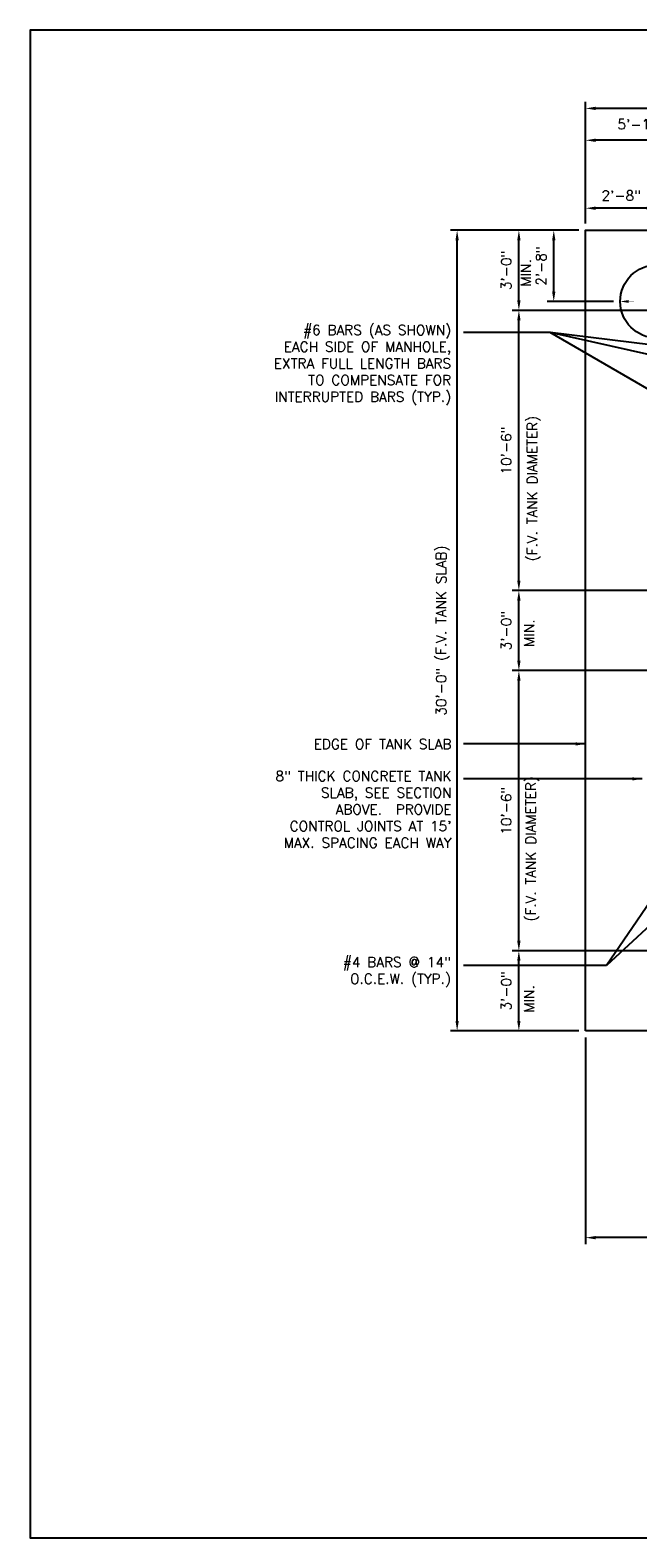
# Model space of a CAD drawing. Extents: x 1529 to 4201, y -422 to 622.
# Tile 345 of 460: x 2963 to 3236, y -422 to 256. Entities that reach past the tile are written whole.
import ezdxf

# ---------------------------------------------------------------- set-up
doc = ezdxf.new("R2010")
doc.units = 0
doc.header["$MEASUREMENT"] = 0
doc.header["$PDSIZE"] = 1
doc.layers.get('DEFPOINTS').update_dxf_attribs({"linetype": 'CONTINUOUS'})
for name, color, linetype in [('DIM', 3, 'CONTINUOUS'), ('FREEZE-OUTLINE-TITLES', 60, 'CONTINUOUS'), ('TANK-SLAB', 6, 'CONTINUOUS'), ('TANK-SLOPE', 3, 'CONTINUOUS'), ('TEXT', 3, 'CONTINUOUS')]:
    doc.layers.add(name, color=color, linetype=linetype)
doc.styles.add('SIMPLEX', font='simplex')
doc.styles.add('TANK-SLAB$0$SIMPLEX', font='simplex')
doc.dimstyles.new('DIM48', dxfattribs={"dimscale": 48, "dimtxt": 0.09375, "dimasz": 0.09375, "dimexe": 0.0625, "dimexo": 0.0625, "dimgap": 0.0625, "dimtad": 1, "dimdec": 4, "dimzin": 3, "dimdsep": 46, "dimlunit": 4, "dimtxsty": 'SIMPLEX', "dimcen": 0, "dimclrd": 3, "dimclre": 3, "dimclrt": 3, "dimadec": 0, "dimazin": 0, "dimtfac": 1, "dimtdec": 4, "dimtofl": 0, "dimtmove": 2, "dimatfit": 3, "dimfxl": 1, "dimfrac": 2, "dimtolj": 1, "dimtzin": 3, "dimarcsym": 0})

# ---------------------------------------------------------------- blocks, each defined once
blk = doc.blocks.new('*D4')
at = {"layer": 'DEFPOINTS', "color": 0, "transparency": 16777216}
for p in [(3212.92, -194.32), (3875.82, -194.32), (3212.92, -287.32)]:
    blk.add_point(p, dxfattribs=at)
at = {"layer": 'DIM', "color": 3, "lineweight": -2, "transparency": 16777216}
for p, q in [((3212.92, -197.32), (3212.92, -290.32)), ((3875.82, -197.32), (3875.82, -290.32)), ((3871.32, -287.32), (3217.42, -287.32))]:
    blk.add_line(p, q, dxfattribs=at)
at = {"layer": 'DIM', "color": 3, "transparency": 16777216}
for points in [[(3217.42, -286.57), (3217.42, -288.07), (3212.92, -287.32)], [(3871.32, -286.57), (3871.32, -288.07), (3875.82, -287.32)]]:
    blk.add_solid(points, dxfattribs=at)
at = {"layer": 'DIM', "color": 3, "transparency": 16777216, "insert": (3544.37, -280.89), "char_height": 4.5, "attachment_point": 5, "style": 'SIMPLEX'}
blk.add_mtext('\\A1;55\'-2 7/8"  (F.V. TANK SLAB)', dxfattribs=at)
blk = doc.blocks.new('*D79')
at = {"layer": 'DEFPOINTS', "color": 0, "transparency": 16777216}
for p in [(3212.92, 220.5), (3212.92, 165.68), (3875.82, 165.68)]:
    blk.add_point(p, dxfattribs=at)
at = {"layer": 'DIM', "color": 3, "lineweight": -2, "transparency": 16777216}
for p, q in [((3212.92, 168.68), (3212.92, 223.5)), ((3871.32, 220.5), (3217.42, 220.5)), ((3875.82, 168.68), (3875.82, 223.5))]:
    blk.add_line(p, q, dxfattribs=at)
at = {"layer": 'DIM', "color": 3, "transparency": 16777216}
for points in [[(3217.42, 221.25), (3217.42, 219.75), (3212.92, 220.5)], [(3871.32, 221.25), (3871.32, 219.75), (3875.82, 220.5)]]:
    blk.add_solid(points, dxfattribs=at)
at = {"layer": 'DIM', "color": 3, "transparency": 16777216, "insert": (3544.37, 226.93), "char_height": 4.5, "attachment_point": 5, "style": 'SIMPLEX'}
blk.add_mtext('\\A1;55\'-2 7/8" (F.V. TANK SLAB)', dxfattribs=at)
blk = doc.blocks.new('*D80')
at = {"layer": 'DEFPOINTS', "color": 0, "transparency": 16777216}
for p in [(3212.92, 206.17), (3212.92, 165.68), (3274.31, 77.18)]:
    blk.add_point(p, dxfattribs=at)
at = {"layer": 'DIM', "color": 3, "lineweight": -2, "transparency": 16777216}
for p, q in [((3212.92, 168.68), (3212.92, 209.17)), ((3269.81, 206.17), (3217.42, 206.17)), ((3274.31, 80.18), (3274.31, 209.17))]:
    blk.add_line(p, q, dxfattribs=at)
at = {"layer": 'DIM', "color": 3, "transparency": 16777216}
for points in [[(3217.42, 206.92), (3217.42, 205.42), (3212.92, 206.17)], [(3269.81, 206.92), (3269.81, 205.42), (3274.31, 206.17)]]:
    blk.add_solid(points, dxfattribs=at)
at = {"layer": 'DIM', "color": 3, "transparency": 16777216, "insert": (3243.61, 212.6), "char_height": 4.5, "attachment_point": 5, "style": 'SIMPLEX'}
blk.add_mtext('\\A1;5\'-1 3/8"', dxfattribs=at)
blk = doc.blocks.new('*D85')
at = {"layer": 'DEFPOINTS', "color": 0, "transparency": 16777216}
for p in [(3182.92, -158.32), (3425.52, -158.32), (3212.92, -194.32)]:
    blk.add_point(p, dxfattribs=at)
at = {"layer": 'DIM', "color": 3, "lineweight": -2, "transparency": 16777216}
for p, q in [((3422.52, -158.32), (3179.92, -158.32)), ((3182.92, -189.82), (3182.92, -162.82)), ((3209.92, -194.32), (3179.92, -194.32))]:
    blk.add_line(p, q, dxfattribs=at)
at = {"layer": 'DIM', "color": 3, "transparency": 16777216}
for points in [[(3182.17, -162.82), (3183.67, -162.82), (3182.92, -158.32)], [(3182.17, -189.82), (3183.67, -189.82), (3182.92, -194.32)]]:
    blk.add_solid(points, dxfattribs=at)
at = {"layer": 'DIM', "color": 3, "transparency": 16777216, "insert": (3177.24, -176.32), "char_height": 4.5, "attachment_point": 5, "rotation": 90, "style": 'SIMPLEX'}
blk.add_mtext('\\A1;3\'-0"', dxfattribs=at)
blk = doc.blocks.new('*D86')
at = {"layer": 'DEFPOINTS', "color": 0, "transparency": 16777216}
for p in [(3182.92, 165.68), (3212.92, 165.68), (3334.55, 129.68)]:
    blk.add_point(p, dxfattribs=at)
at = {"layer": 'DIM', "color": 3, "lineweight": -2, "transparency": 16777216}
for p, q in [((3209.92, 165.68), (3179.92, 165.68)), ((3182.92, 134.18), (3182.92, 161.18)), ((3331.55, 129.68), (3179.92, 129.68))]:
    blk.add_line(p, q, dxfattribs=at)
at = {"layer": 'DIM', "color": 3, "transparency": 16777216}
for points in [[(3182.17, 161.18), (3183.67, 161.18), (3182.92, 165.68)], [(3182.17, 134.18), (3183.67, 134.18), (3182.92, 129.68)]]:
    blk.add_solid(points, dxfattribs=at)
at = {"layer": 'DIM', "color": 3, "transparency": 16777216, "insert": (3177.24, 147.68), "char_height": 4.5, "attachment_point": 5, "rotation": 90, "style": 'SIMPLEX'}
blk.add_mtext('\\A1;3\'-0"', dxfattribs=at)
blk = doc.blocks.new('*D87')
at = {"layer": 'DEFPOINTS', "color": 0, "transparency": 16777216}
for p in [(3155.17, 165.68), (3212.92, 165.68), (3212.92, -194.32)]:
    blk.add_point(p, dxfattribs=at)
at = {"layer": 'DIM', "color": 3, "lineweight": -2, "transparency": 16777216}
for p, q in [((3209.92, 165.68), (3152.17, 165.68)), ((3155.17, -189.82), (3155.17, 161.18)), ((3209.92, -194.32), (3152.17, -194.32))]:
    blk.add_line(p, q, dxfattribs=at)
at = {"layer": 'DIM', "color": 3, "transparency": 16777216}
for points in [[(3154.42, 161.18), (3155.92, 161.18), (3155.17, 165.68)], [(3154.42, -189.82), (3155.92, -189.82), (3155.17, -194.32)]]:
    blk.add_solid(points, dxfattribs=at)
at = {"layer": 'DIM', "color": 3, "transparency": 16777216, "insert": (3148.74, -14.32), "char_height": 4.5, "attachment_point": 5, "rotation": 90, "style": 'SIMPLEX'}
blk.add_mtext('\\A1;30\'-0" (F.V. TANK SLAB)', dxfattribs=at)
blk = doc.blocks.new('*D88')
at = {"layer": 'DEFPOINTS', "color": 0, "transparency": 16777216}
for p in [(3182.92, -32.32), (3352.92, -32.32), (3182.92, -158.32)]:
    blk.add_point(p, dxfattribs=at)
at = {"layer": 'DIM', "color": 3, "lineweight": -2, "transparency": 16777216}
for p, q in [((3349.92, -32.32), (3179.92, -32.32)), ((3182.92, -153.82), (3182.92, -36.82))]:
    blk.add_line(p, q, dxfattribs=at)
at = {"layer": 'DIM', "color": 3, "transparency": 16777216}
for points in [[(3182.17, -36.82), (3183.67, -36.82), (3182.92, -32.32)], [(3182.17, -153.82), (3183.67, -153.82), (3182.92, -158.32)]]:
    blk.add_solid(points, dxfattribs=at)
at = {"layer": 'DIM', "color": 3, "transparency": 16777216, "insert": (3177.24, -95.32), "char_height": 4.5, "attachment_point": 5, "rotation": 90, "style": 'SIMPLEX'}
blk.add_mtext('\\A1;10\'-6"', dxfattribs=at)
blk = doc.blocks.new('*D89')
at = {"layer": 'DEFPOINTS', "color": 0, "transparency": 16777216}
for p in [(3182.92, 3.68), (3262.32, 3.68), (3421.12, -32.32)]:
    blk.add_point(p, dxfattribs=at)
at = {"layer": 'DIM', "color": 3, "lineweight": -2, "transparency": 16777216}
for p, q in [((3259.32, 3.68), (3179.92, 3.68)), ((3182.92, -27.82), (3182.92, -0.82)), ((3418.12, -32.32), (3179.92, -32.32))]:
    blk.add_line(p, q, dxfattribs=at)
at = {"layer": 'DIM', "color": 3, "transparency": 16777216}
for points in [[(3182.17, -0.82), (3183.67, -0.82), (3182.92, 3.68)], [(3182.17, -27.82), (3183.67, -27.82), (3182.92, -32.32)]]:
    blk.add_solid(points, dxfattribs=at)
at = {"layer": 'DIM', "color": 3, "transparency": 16777216, "insert": (3177.24, -14.32), "char_height": 4.5, "attachment_point": 5, "rotation": 90, "style": 'SIMPLEX'}
blk.add_mtext('\\A1;3\'-0"', dxfattribs=at)
blk = doc.blocks.new('*D90')
at = {"layer": 'DEFPOINTS', "color": 0, "transparency": 16777216}
for p in [(3182.92, 129.68), (3182.92, 129.68), (3327.71, 3.68)]:
    blk.add_point(p, dxfattribs=at)
at = {"layer": 'DIM', "color": 3, "lineweight": -2, "transparency": 16777216}
for p, q in [((3182.92, 8.18), (3182.92, 125.18)), ((3324.71, 3.68), (3179.92, 3.68))]:
    blk.add_line(p, q, dxfattribs=at)
at = {"layer": 'DIM', "color": 3, "transparency": 16777216}
for points in [[(3182.17, 125.18), (3183.67, 125.18), (3182.92, 129.68)], [(3182.17, 8.18), (3183.67, 8.18), (3182.92, 3.68)]]:
    blk.add_solid(points, dxfattribs=at)
at = {"layer": 'DIM', "color": 3, "transparency": 16777216, "insert": (3177.24, 66.68), "char_height": 4.5, "attachment_point": 5, "rotation": 90, "style": 'SIMPLEX'}
blk.add_mtext('\\A1;10\'-6"', dxfattribs=at)
blk = doc.blocks.new('*D91')
at = {"layer": 'DEFPOINTS', "color": 0, "transparency": 16777216}
for p in [(3198.6, 165.68), (3212.92, 165.68), (3228.38, 133.65)]:
    blk.add_point(p, dxfattribs=at)
at = {"layer": 'DIM', "color": 3, "lineweight": -2, "transparency": 16777216}
for p, q in [((3209.92, 165.68), (3195.6, 165.68)), ((3198.6, 138.15), (3198.6, 161.18)), ((3225.38, 133.65), (3195.6, 133.65))]:
    blk.add_line(p, q, dxfattribs=at)
at = {"layer": 'DIM', "color": 3, "transparency": 16777216}
for points in [[(3197.85, 161.18), (3199.35, 161.18), (3198.6, 165.68)], [(3197.85, 138.15), (3199.35, 138.15), (3198.6, 133.65)]]:
    blk.add_solid(points, dxfattribs=at)
at = {"layer": 'DIM', "color": 3, "transparency": 16777216, "insert": (3192.93, 149.66), "char_height": 4.5, "attachment_point": 5, "rotation": 90, "style": 'SIMPLEX'}
blk.add_mtext('\\A1;2\'-8"', dxfattribs=at)
blk = doc.blocks.new('*D92')
at = {"layer": 'DEFPOINTS', "color": 0, "transparency": 16777216}
for p in [(3212.92, 175.61), (3212.92, 165.68), (3244.92, 150.32)]:
    blk.add_point(p, dxfattribs=at)
at = {"layer": 'DIM', "color": 3, "lineweight": -2, "transparency": 16777216}
for p, q in [((3212.92, 168.68), (3212.92, 178.61)), ((3244.92, 153.32), (3244.92, 178.61)), ((3240.42, 175.61), (3217.42, 175.61))]:
    blk.add_line(p, q, dxfattribs=at)
at = {"layer": 'DIM', "color": 3, "transparency": 16777216}
for points in [[(3217.42, 176.36), (3217.42, 174.86), (3212.92, 175.61)], [(3240.42, 176.36), (3240.42, 174.86), (3244.92, 175.61)]]:
    blk.add_solid(points, dxfattribs=at)
at = {"layer": 'DIM', "color": 3, "transparency": 16777216, "insert": (3228.92, 181.29), "char_height": 4.5, "attachment_point": 5, "style": 'SIMPLEX'}
blk.add_mtext('\\A1;2\'-8"', dxfattribs=at)

msp = doc.modelspace()

# ---------------------------------------------------------------- linework, layer by layer
at = {"layer": 'FREEZE-OUTLINE-TITLES', "color": 60, "linetype": 'Continuous'}
msp.add_lwpolyline([(4079.29486, 255.68774), (2963.29486, 255.68774), (2963.29486, -422.31593), (4079.29486, -422.31593)], close=True, dxfattribs=at)
at = {"layer": 'TANK-SLAB'}
msp.add_lwpolyline([(3212.91667, -194.31593), (3212.91667, 165.68407), (3875.8174, 165.68407), (3875.8174, -194.31593)], close=True, dxfattribs=at)
at = {"layer": 'TANK-SLOPE', "const_width": 0.125}
msp.add_lwpolyline([(3230.97917, 133.68253), (3234.61996, 133.68253)], dxfattribs=at)
at = {"layer": 'TANK-SLOPE'}
msp.add_circle((3244.91667, 133.68253), 16.4375, dxfattribs=at)
msp.add_solid([(3232.22917, 133.05753), (3228.47917, 133.68253), (3232.22917, 134.30753)], dxfattribs=at)
at = {"layer": 'TEXT'}
for p, q in [((3196.96887, 119.73813), (3158.01911, 119.73813)), ((3314.91327, 105.08874), (3196.96887, 119.73813)), ((3314.57569, 93.22531), (3196.96887, 119.73813)), ((3344.90561, 33.94704), (3196.96887, 119.73813)), ((3258.79477, -111.46326), (3222.31679, -164.97619, 0)), ((3277.30951, -113.90409), (3222.31679, -164.97619, 0)), ((3222.31679, -164.97619, 0), (3158.01911, -164.97619))]:
    msp.add_line(p, q, dxfattribs=at)

# ---------------------------------------------------------------- texts
at = {"layer": 'DIM', "style": 'TANK-SLAB$0$SIMPLEX'}
for s, p in [('MIN.', (3188.30464, 140.40853)), ('(F.V. TANK DIAMETER)', (3191.17948, 16.90853)), ('MIN.', (3189.84985, -21.59147)), ('(F.V. TANK DIAMETER)', (3190.47814, -145.09147)), ('MIN.', (3189.7622, -186.09147))]:
    msp.add_text(s, height=4.5, rotation=90, dxfattribs=at).set_placement(p)
at = {"layer": 'TEXT', "char_height": 4.5, "attachment_point": 3, "style": 'TANK-SLAB$0$SIMPLEX'}
for s, insert, width in [('#6 BARS (AS SHOWN) EACH SIDE OF MANHOLE, EXTRA FULL LENGTH BARS TO COMPENSATE FOR INTERRUPTED BARS (TYP.)', (3152.45961, 123.08737), 87.6323825), ('EDGE OF TANK SLAB', (3152.62653, -63.13458), 164.2936654), ('8" THICK CONCRETE TANK SLAB, SEE SECTION ABOVE.  PROVIDE CONTROL JOINTS AT 15\' MAX. SPACING EACH WAY', (3152.62653, -77.49202), 88.1439468), ('#4 BARS @ 14" O.C.E.W. (TYP.)', (3152.37653, -161.15462), 77.7656724)]:
    msp.add_mtext(s, dxfattribs=dict(at, insert=insert, width=width))

# ---------------------------------------------------------------- dimensions: what is measured, and where the dimension line sits
at = {"layer": 'DIM'}
for base, p1, p2, angle, text, picture, middle in [((3212.91667, 220.49782), (3875.8174, 165.68407), (3212.91667, 165.68407), 180, '<> (F.V. TANK SLAB)', '*D79', (3544.36704, 226.92639)), ((3155.16667, 165.68253), (3212.91667, -194.31747), (3212.91667, 165.68253), 90, '<> (F.V. TANK SLAB)', '*D87', (3148.7381, -14.31747)), ((3198.60383, 165.68407), (3228.3794, 133.64504), (3212.91667, 165.68407), 90, '2\'-8"', '*D91', (3192.92526, 149.66455)), ((3212.91667, -287.31593), (3875.8174, -194.31593), (3212.91667, -194.31593), 180, '55\'-2 7/8"  (F.V. TANK SLAB)', '*D4', (3544.36704, -280.88736))]:
    dim = msp.add_linear_dim(base=base, p1=p1, p2=p2, angle=angle, text=text, dimstyle='DIM48', dxfattribs=at)
    dim.commit()
    dim.dimension.update_dxf_attribs({"geometry": picture, "text_midpoint": middle})
for base, p1, p2, angle, picture, middle in [((3212.91667, 206.16669), (3274.31103, 77.18259), (3212.91667, 165.68407), 180, '*D80', (3243.61385, 212.59526)), ((3212.91667, 175.61051), (3244.91667, 150.31613), (3212.91667, 165.68407), 180, '*D92', (3228.91667, 181.28908)), ((3182.91667, 165.68253), (3334.54513, 129.68253), (3212.91667, 165.68253), 90, '*D86', (3177.2381, 147.68253)), ((3182.91667, 129.68253), (3327.70954, 3.68253), (3182.91667, 129.68253), 90, '*D90', (3177.2381, 66.68253)), ((3182.91667, 3.68253), (3421.12124, -32.31747), (3262.3172, 3.68253), 90, '*D89', (3177.2381, -14.31747)), ((3182.91667, -32.31747), (3182.91667, -158.31747), (3352.92305, -32.31747), 90, '*D88', (3177.2381, -95.31747)), ((3182.91667, -158.31747), (3212.91667, -194.31747), (3425.51763, -158.31747), 90, '*D85', (3177.2381, -176.31747))]:
    dim = msp.add_linear_dim(base=base, p1=p1, p2=p2, angle=angle, dimstyle='DIM48', dxfattribs=at)
    dim.commit()
    dim.dimension.update_dxf_attribs({"geometry": picture, "text_midpoint": middle})

# ---------------------------------------------------------------- leaders
at = {"layer": 'TEXT'}
for points in [[(3212.91667, -65.29262), (3158.01911, -65.29262)], [(3238.38621, -81.00869), (3187.85744, -81.00869), (3158.01911, -81.00869)]]:
    msp.add_leader(points, dimstyle='DIM48', dxfattribs=at)

doc.saveas('drawing.dxf')
